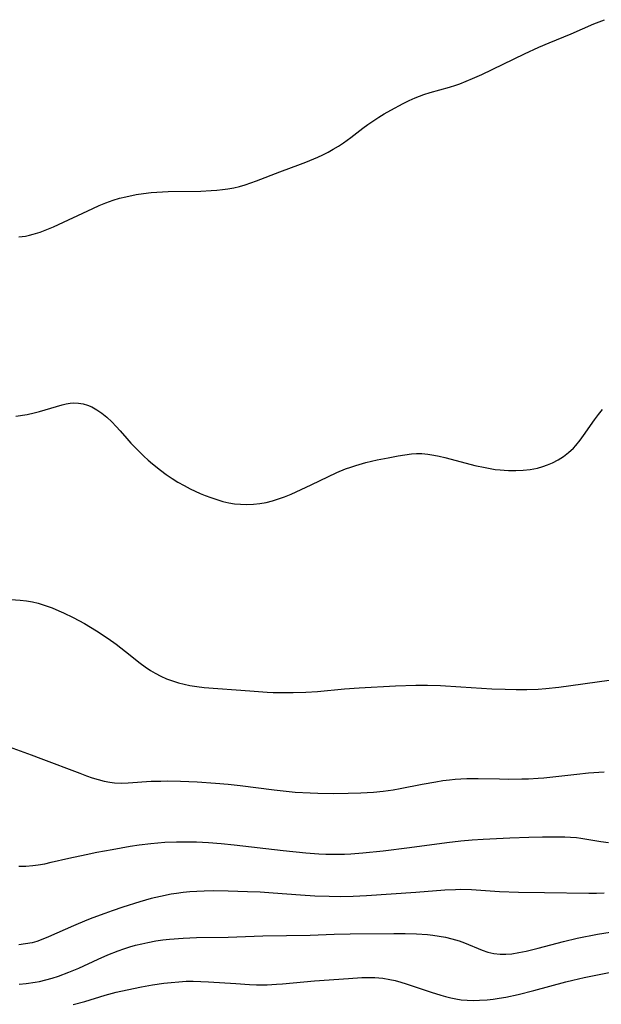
# Model space of a CAD drawing. Header units: metres. Extents: x 1073367 to 1082519, y 1569854 to 1574957.
# Tile 958 of 1056: x 1079225 to 1079375, y 1573628 to 1573882. Entities that reach past the tile are written whole.
import ezdxf

# ---------------------------------------------------------------- set-up
doc = ezdxf.new("R2010")
doc.units = ezdxf.units.M
doc.layers.add('CGG_CurvaNivelLidar_v1', color=253, linetype='Continuous', lineweight=30)

msp = doc.modelspace()

# ---------------------------------------------------------------- linework, layer by layer
at = {"layer": 'CGG_CurvaNivelLidar_v1'}
for p, q in [((1079372.8953, 1573881.1343, 78.5), (1079374.2564, 1573881.701, 78.5)), ((1079374.2564, 1573881.701, 78.5), (1079375.6278, 1573882.2229, 78.5)), ((1079367.0285, 1573878.5632, 78.5), (1079372.8953, 1573881.1343, 78.5)), ((1079361.2963, 1573876.2458, 78.5), (1079367.0285, 1573878.5632, 78.5)), ((1079355.0023, 1573873.4452, 78.5), (1079358.6385, 1573875.123, 78.5)), ((1079358.6385, 1573875.123, 78.5), (1079361.2963, 1573876.2458, 78.5)), ((1079343.9695, 1573868.1089, 78.5), (1079355.0023, 1573873.4452, 78.5)), ((1079338.246, 1573865.6762, 78.5), (1079339.9166, 1573866.3152, 78.5)), ((1079339.9166, 1573866.3152, 78.5), (1079341.5693, 1573867.014, 78.5)), ((1079341.5693, 1573867.014, 78.5), (1079343.9695, 1573868.1089, 78.5)), ((1079330.6283, 1573863.4581, 78.5), (1079335.5881, 1573864.8283, 78.5)), ((1079335.5881, 1573864.8283, 78.5), (1079337.2315, 1573865.3289, 78.5)), ((1079337.2315, 1573865.3289, 78.5), (1079338.246, 1573865.6762, 78.5)), ((1079323.6648, 1573860.6134, 78.5), (1079325.1972, 1573861.363, 78.5)), ((1079325.1972, 1573861.363, 78.5), (1079326.7489, 1573862.063, 78.5)), ((1079326.7489, 1573862.063, 78.5), (1079328.999, 1573862.9377, 78.5)), ((1079328.999, 1573862.9377, 78.5), (1079330.6283, 1573863.4581, 78.5)), ((1079318.7556, 1573857.9305, 78.5), (1079320.4373, 1573858.9021, 78.5)), ((1079320.4373, 1573858.9021, 78.5), (1079323.6648, 1573860.6134, 78.5)), ((1079314.5532, 1573855.1558, 78.5), (1079317.3253, 1573857.0387, 78.5)), ((1079317.3253, 1573857.0387, 78.5), (1079318.7556, 1573857.9305, 78.5)), ((1079310.1462, 1573851.7761, 78.5), (1079313.2137, 1573854.177, 78.5)), ((1079313.2137, 1573854.177, 78.5), (1079314.5532, 1573855.1558, 78.5)), ((1079308.198, 1573850.3857, 78.5), (1079310.1462, 1573851.7761, 78.5)), ((1079304.2516, 1573848.0067, 78.5), (1079305.6028, 1573848.7518, 78.5)), ((1079305.6028, 1573848.7518, 78.5), (1079306.9171, 1573849.549, 78.5)), ((1079306.9171, 1573849.549, 78.5), (1079308.198, 1573850.3857, 78.5)), ((1079298.4763, 1573845.4443, 78.5), (1079301.5989, 1573846.7499, 78.5)), ((1079301.5989, 1573846.7499, 78.5), (1079302.9388, 1573847.3582, 78.5)), ((1079302.9388, 1573847.3582, 78.5), (1079304.2516, 1573848.0067, 78.5)), ((1079291.7937, 1573842.9568, 78.5), (1079297.1488, 1573844.9266, 78.5)), ((1079297.1488, 1573844.9266, 78.5), (1079298.4763, 1573845.4443, 78.5)), ((1079285.7647, 1573840.6344, 78.5), (1079291.7937, 1573842.9568, 78.5)), ((1079274.0937, 1573838.0984, 78.5), (1079275.532, 1573838.2082, 78.5)), ((1079275.532, 1573838.2082, 78.5), (1079276.9623, 1573838.3584, 78.5)), ((1079276.9623, 1573838.3584, 78.5), (1079278.3823, 1573838.5596, 78.5)), ((1079278.3823, 1573838.5596, 78.5), (1079279.8764, 1573838.8402, 78.5)), ((1079279.8764, 1573838.8402, 78.5), (1079281.3547, 1573839.1887, 78.5)), ((1079281.3547, 1573839.1887, 78.5), (1079282.8149, 1573839.6041, 78.5)), ((1079282.8149, 1573839.6041, 78.5), (1079284.2957, 1573840.0968, 78.5)), ((1079284.2957, 1573840.0968, 78.5), (1079285.7647, 1573840.6344, 78.5)), ((1079248.7315, 1573835.6004, 78.5), (1079250.3645, 1573836.1009, 78.5)), ((1079250.3645, 1573836.1009, 78.5), (1079252.02, 1573836.5263, 78.5)), ((1079252.02, 1573836.5263, 78.5), (1079254.693, 1573837.0713, 78.5)), ((1079254.693, 1573837.0713, 78.5), (1079256.6125, 1573837.3695, 78.5)), ((1079256.6125, 1573837.3695, 78.5), (1079258.5451, 1573837.5912, 78.5)), ((1079258.5451, 1573837.5912, 78.5), (1079260.0205, 1573837.7055, 78.5)), ((1079260.0205, 1573837.7055, 78.5), (1079262.9852, 1573837.831, 78.5)), ((1079262.9852, 1573837.831, 78.5), (1079271.3977, 1573837.972, 78.5)), ((1079271.3977, 1573837.972, 78.5), (1079274.0937, 1573838.0984, 78.5)), ((1079233.3446, 1573828.7624, 78.5), (1079243.5156, 1573833.4865, 78.5)), ((1079243.5156, 1573833.4865, 78.5), (1079245.1672, 1573834.2152, 78.5)), ((1079245.1672, 1573834.2152, 78.5), (1079246.8306, 1573834.9035, 78.5)), ((1079246.8306, 1573834.9035, 78.5), (1079248.7315, 1573835.6004, 78.5)), ((1079229.8931, 1573827.353, 78.5), (1079231.6251, 1573828.0208, 78.5)), ((1079231.6251, 1573828.0208, 78.5), (1079233.3446, 1573828.7624, 78.5)), ((1079224.3763, 1573826.1272, 78.5), (1079226.0898, 1573826.3723, 78.5)), ((1079226.0898, 1573826.3723, 78.5), (1079227.1176, 1573826.5664, 78.5)), ((1079227.1176, 1573826.5664, 78.5), (1079228.133, 1573826.8059, 78.5)), ((1079228.133, 1573826.8059, 78.5), (1079229.8931, 1573827.353, 78.5)), ((1079231.175, 1573781.4526, 78), (1079234.1251, 1573782.3888, 78)), ((1079234.1251, 1573782.3888, 78), (1079235.574, 1573782.7984, 78)), ((1079235.574, 1573782.7984, 78), (1079236.608, 1573783.0279, 78)), ((1079236.608, 1573783.0279, 78), (1079237.638, 1573783.1862, 78)), ((1079237.638, 1573783.1862, 78), (1079238.6259, 1573783.2555, 78)), ((1079238.6259, 1573783.2555, 78), (1079239.8202, 1573783.2068, 78)), ((1079239.8202, 1573783.2068, 78), (1079240.9759, 1573783.0173, 78)), ((1079240.9759, 1573783.0173, 78), (1079242.1078, 1573782.6973, 78)), ((1079242.1078, 1573782.6973, 78), (1079243.208, 1573782.2541, 78)), ((1079243.208, 1573782.2541, 78), (1079244.5344, 1573781.5336, 78)), ((1079223.5887, 1573779.8607, 78), (1079226.5249, 1573780.328, 78)), ((1079226.5249, 1573780.328, 78), (1079228.333, 1573780.6962, 78)), ((1079228.333, 1573780.6962, 78), (1079229.7674, 1573781.0509, 78)), ((1079229.7674, 1573781.0509, 78), (1079231.175, 1573781.4526, 78)), ((1079244.5344, 1573781.5336, 78), (1079245.7995, 1573780.6598, 78)), ((1079245.7995, 1573780.6598, 78), (1079247.114, 1573779.5681, 78)), ((1079373.0571, 1573778.9355, 78), (1079374.0423, 1573780.292, 78)), ((1079374.0423, 1573780.292, 78), (1079375.0675, 1573781.613, 78)), ((1079247.114, 1573779.5681, 78), (1079248.3786, 1573778.3772, 78)), ((1079248.3786, 1573778.3772, 78), (1079249.5117, 1573777.2249, 78)), ((1079249.5117, 1573777.2249, 78), (1079250.6071, 1573776.0273, 78)), ((1079370.2199, 1573774.8368, 78), (1079373.0571, 1573778.9355, 78)), ((1079250.6071, 1573776.0273, 78), (1079252.2879, 1573774.0696, 78)), ((1079369.3716, 1573773.6895, 78), (1079370.2199, 1573774.8368, 78)), ((1079252.2879, 1573774.0696, 78), (1079253.3589, 1573772.89, 78)), ((1079253.3589, 1573772.89, 78), (1079254.4734, 1573771.7305, 78)), ((1079367.5881, 1573771.5907, 78), (1079368.2371, 1573772.2959, 78)), ((1079368.2371, 1573772.2959, 78), (1079369.3716, 1573773.6895, 78)), ((1079254.4734, 1573771.7305, 78), (1079256.6799, 1573769.552, 78)), ((1079256.6799, 1573769.552, 78), (1079257.7639, 1573768.5373, 78)), ((1079319.736, 1573769.137, 78), (1079322.3264, 1573769.6348, 78)), ((1079322.3264, 1573769.6348, 78), (1079324.0407, 1573769.9141, 78)), ((1079324.0407, 1573769.9141, 78), (1079325.7506, 1573770.1185, 78)), ((1079325.7506, 1573770.1185, 78), (1079327.104, 1573770.2031, 78)), ((1079327.104, 1573770.2031, 78), (1079328.4551, 1573770.1976, 78)), ((1079328.4551, 1573770.1976, 78), (1079329.9925, 1573770.0646, 78)), ((1079329.9925, 1573770.0646, 78), (1079331.5283, 1573769.8201, 78)), ((1079331.5283, 1573769.8201, 78), (1079332.963, 1573769.5179, 78)), ((1079365.0541, 1573769.4396, 78), (1079366.3701, 1573770.4538, 78)), ((1079366.3701, 1573770.4538, 78), (1079367.5881, 1573771.5907, 78)), ((1079257.7639, 1573768.5373, 78), (1079258.8783, 1573767.553, 78)), ((1079258.8783, 1573767.553, 78), (1079260.9382, 1573765.9048, 78)), ((1079310.0858, 1573766.7188, 78), (1079311.3957, 1573767.1409, 78)), ((1079311.3957, 1573767.1409, 78), (1079313.9638, 1573767.8632, 78)), ((1079313.9638, 1573767.8632, 78), (1079316.9426, 1573768.5554, 78)), ((1079316.9426, 1573768.5554, 78), (1079319.736, 1573769.137, 78)), ((1079332.963, 1573769.5179, 78), (1079334.4, 1573769.1674, 78)), ((1079334.4, 1573769.1674, 78), (1079338.6267, 1573768.0356, 78)), ((1079338.6267, 1573768.0356, 78), (1079342.1842, 1573767.1387, 78)), ((1079342.1842, 1573767.1387, 78), (1079344.7944, 1573766.564, 78)), ((1079359.6634, 1573766.8367, 78), (1079360.9334, 1573767.2816, 78)), ((1079360.9334, 1573767.2816, 78), (1079362.1695, 1573767.8008, 78)), ((1079362.1695, 1573767.8008, 78), (1079363.6502, 1573768.5531, 78)), ((1079363.6502, 1573768.5531, 78), (1079365.0541, 1573769.4396, 78)), ((1079260.9382, 1573765.9048, 78), (1079262.4299, 1573764.8138, 78)), ((1079262.4299, 1573764.8138, 78), (1079263.9627, 1573763.7807, 78)), ((1079299.8745, 1573762.1247, 78), (1079306.4939, 1573765.2812, 78)), ((1079306.4939, 1573765.2812, 78), (1079308.7915, 1573766.251, 78)), ((1079308.7915, 1573766.251, 78), (1079310.0858, 1573766.7188, 78)), ((1079344.7944, 1573766.564, 78), (1079347.3743, 1573766.1207, 78)), ((1079347.3743, 1573766.1207, 78), (1079348.6469, 1573765.9679, 78)), ((1079348.6469, 1573765.9679, 78), (1079349.7329, 1573765.8791, 78)), ((1079349.7329, 1573765.8791, 78), (1079350.8188, 1573765.8248, 78)), ((1079350.8188, 1573765.8248, 78), (1079352.7078, 1573765.804, 78)), ((1079352.7078, 1573765.804, 78), (1079354.584, 1573765.8853, 78)), ((1079354.584, 1573765.8853, 78), (1079356.4372, 1573766.09, 78)), ((1079356.4372, 1573766.09, 78), (1079357.4064, 1573766.2583, 78)), ((1079357.4064, 1573766.2583, 78), (1079358.3637, 1573766.4706, 78)), ((1079358.3637, 1573766.4706, 78), (1079359.6634, 1573766.8367, 78)), ((1079263.9627, 1573763.7807, 78), (1079265.4975, 1573762.84, 78)), ((1079265.4975, 1573762.84, 78), (1079267.0642, 1573761.9539, 78)), ((1079267.0642, 1573761.9539, 78), (1079268.6447, 1573761.1221, 78)), ((1079294.69, 1573759.7539, 78), (1079299.8745, 1573762.1247, 78)), ((1079268.6447, 1573761.1221, 78), (1079269.9297, 1573760.5027, 78)), ((1079269.9297, 1573760.5027, 78), (1079271.2318, 1573759.924, 78)), ((1079271.2318, 1573759.924, 78), (1079272.5473, 1573759.3839, 78)), ((1079272.5473, 1573759.3839, 78), (1079273.9728, 1573758.8451, 78)), ((1079293.0064, 1573759.0548, 78), (1079294.69, 1573759.7539, 78)), ((1079273.9728, 1573758.8451, 78), (1079275.5214, 1573758.3115, 78)), ((1079275.5214, 1573758.3115, 78), (1079277.0812, 1573757.8461, 78)), ((1079277.0812, 1573757.8461, 78), (1079278.6564, 1573757.4764, 78)), ((1079278.6564, 1573757.4764, 78), (1079280.128, 1573757.2421, 78)), ((1079280.128, 1573757.2421, 78), (1079281.6113, 1573757.1091, 78)), ((1079281.6113, 1573757.1091, 78), (1079283.3021, 1573757.0727, 78)), ((1079283.3021, 1573757.0727, 78), (1079284.9936, 1573757.1442, 78)), ((1079284.9936, 1573757.1442, 78), (1079286.6361, 1573757.3111, 78)), ((1079286.6361, 1573757.3111, 78), (1079288.2654, 1573757.5867, 78)), ((1079288.2654, 1573757.5867, 78), (1079289.8635, 1573757.9809, 78)), ((1079289.8635, 1573757.9809, 78), (1079291.4433, 1573758.4773, 78)), ((1079291.4433, 1573758.4773, 78), (1079293.0064, 1573759.0548, 78)), ((1079219.9963, 1573732.655, 77.5), (1079224.7765, 1573732.3078, 77.5)), ((1079224.7765, 1573732.3078, 77.5), (1079226.3498, 1573732.1438, 77.5)), ((1079226.3498, 1573732.1438, 77.5), (1079227.9054, 1573731.8987, 77.5)), ((1079227.9054, 1573731.8987, 77.5), (1079229.3837, 1573731.5575, 77.5)), ((1079229.3837, 1573731.5575, 77.5), (1079231.1852, 1573731.0081, 77.5)), ((1079231.1852, 1573731.0081, 77.5), (1079232.9643, 1573730.3517, 77.5)), ((1079232.9643, 1573730.3517, 77.5), (1079234.727, 1573729.6171, 77.5)), ((1079234.727, 1573729.6171, 77.5), (1079235.965, 1573729.0621, 77.5)), ((1079235.965, 1573729.0621, 77.5), (1079238.4167, 1573727.8703, 77.5)), ((1079238.4167, 1573727.8703, 77.5), (1079241.3244, 1573726.2849, 77.5)), ((1079241.3244, 1573726.2849, 77.5), (1079244.4582, 1573724.3933, 77.5)), ((1079244.4582, 1573724.3933, 77.5), (1079247.4727, 1573722.4208, 77.5)), ((1079247.4727, 1573722.4208, 77.5), (1079249.5124, 1573720.9775, 77.5)), ((1079249.5124, 1573720.9775, 77.5), (1079251.9773, 1573719.1037, 77.5)), ((1079251.9773, 1573719.1037, 77.5), (1079255.7542, 1573716.1015, 77.5)), ((1079255.7542, 1573716.1015, 77.5), (1079257.0554, 1573715.1245, 77.5)), ((1079257.0554, 1573715.1245, 77.5), (1079258.3909, 1573714.2118, 77.5)), ((1079258.3909, 1573714.2118, 77.5), (1079259.6014, 1573713.4876, 77.5)), ((1079259.6014, 1573713.4876, 77.5), (1079261.0495, 1573712.7401, 77.5)), ((1079261.0495, 1573712.7401, 77.5), (1079262.5415, 1573712.0791, 77.5)), ((1079262.5415, 1573712.0791, 77.5), (1079264.0708, 1573711.5008, 77.5)), ((1079264.0708, 1573711.5008, 77.5), (1079265.6331, 1573711.0069, 77.5)), ((1079363.8361, 1573709.9106, 77.5), (1079376.8325, 1573711.7299, 77.5)), ((1079265.6331, 1573711.0069, 77.5), (1079267.0902, 1573710.6318, 77.5)), ((1079267.0902, 1573710.6318, 77.5), (1079268.5685, 1573710.3266, 77.5)), ((1079268.5685, 1573710.3266, 77.5), (1079270.3908, 1573710.041, 77.5)), ((1079270.3908, 1573710.041, 77.5), (1079272.2317, 1573709.8284, 77.5)), ((1079272.2317, 1573709.8284, 77.5), (1079284.0173, 1573708.9045, 77.5)), ((1079284.0173, 1573708.9045, 77.5), (1079288.4818, 1573708.607, 77.5)), ((1079288.4818, 1573708.607, 77.5), (1079290.112, 1573708.5368, 77.5)), ((1079290.112, 1573708.5368, 77.5), (1079293.3729, 1573708.4669, 77.5)), ((1079295.2325, 1573708.4699, 77.5), (1079298.4657, 1573708.568, 77.5)), ((1079298.4657, 1573708.568, 77.5), (1079301.544, 1573708.7848, 77.5)), ((1079301.544, 1573708.7848, 77.5), (1079308.5172, 1573709.4247, 77.5)), ((1079308.5172, 1573709.4247, 77.5), (1079312.2508, 1573709.6862, 77.5)), ((1079312.2508, 1573709.6862, 77.5), (1079321.6746, 1573710.2114, 77.5)), ((1079321.6746, 1573710.2114, 77.5), (1079326.95, 1573710.3956, 77.5)), ((1079326.95, 1573710.3956, 77.5), (1079329.9318, 1573710.4054, 77.5)), ((1079329.9318, 1573710.4054, 77.5), (1079333.2863, 1573710.2986, 77.5)), ((1079333.2863, 1573710.2986, 77.5), (1079338.5012, 1573710.01, 77.5)), ((1079338.5012, 1573710.01, 77.5), (1079346.5758, 1573709.4915, 77.5)), ((1079346.5758, 1573709.4915, 77.5), (1079349.9442, 1573709.335, 77.5)), ((1079349.9442, 1573709.335, 77.5), (1079352.8077, 1573709.269, 77.5)), ((1079352.8077, 1573709.269, 77.5), (1079355.5748, 1573709.2749, 77.5)), ((1079355.5748, 1573709.2749, 77.5), (1079358.4852, 1573709.3845, 77.5)), ((1079358.4852, 1573709.3845, 77.5), (1079360.457, 1573709.5337, 77.5)), ((1079360.457, 1573709.5337, 77.5), (1079363.8361, 1573709.9106, 77.5)), ((1079293.3729, 1573708.4669, 77.5), (1079295.2325, 1573708.4699, 77.5)), ((1079221.8792, 1573694.4362, 77), (1079227.5949, 1573692.4324, 77)), ((1079227.5949, 1573692.4324, 77), (1079230.0977, 1573691.503, 77)), ((1079230.0977, 1573691.503, 77), (1079240.1223, 1573687.6435, 77)), ((1079240.1223, 1573687.6435, 77), (1079241.8764, 1573686.9932, 77)), ((1079241.8764, 1573686.9932, 77), (1079243.3761, 1573686.4781, 77)), ((1079243.3761, 1573686.4781, 77), (1079244.8804, 1573686.0178, 77)), ((1079244.8804, 1573686.0178, 77), (1079246.3917, 1573685.6318, 77)), ((1079258.5385, 1573685.5807, 77), (1079261.0326, 1573685.6547, 77)), ((1079261.0326, 1573685.6547, 77), (1079262.7385, 1573685.6644, 77)), ((1079262.7385, 1573685.6644, 77), (1079266.1622, 1573685.6058, 77)), ((1079332.0876, 1573685.4735, 77), (1079333.8547, 1573685.7526, 77)), ((1079333.8547, 1573685.7526, 77), (1079335.6248, 1573685.9894, 77)), ((1079335.6248, 1573685.9894, 77), (1079337.0775, 1573686.1424, 77)), ((1079337.0775, 1573686.1424, 77), (1079338.533, 1573686.2503, 77)), ((1079338.533, 1573686.2503, 77), (1079340.0659, 1573686.3099, 77)), ((1079340.0659, 1573686.3099, 77), (1079342.9867, 1573686.3153, 77)), ((1079342.9867, 1573686.3153, 77), (1079348.5076, 1573686.1811, 77)), ((1079348.5076, 1573686.1811, 77), (1079350.9325, 1573686.1512, 77)), ((1079350.9325, 1573686.1512, 77), (1079354.3156, 1573686.1855, 77)), ((1079354.3156, 1573686.1855, 77), (1079356.0059, 1573686.2409, 77)), ((1079356.0059, 1573686.2409, 77), (1079358.4651, 1573686.3789, 77)), ((1079358.4651, 1573686.3789, 77), (1079359.9311, 1573686.5003, 77)), ((1079359.9311, 1573686.5003, 77), (1079368.5238, 1573687.4577, 77)), ((1079368.5238, 1573687.4577, 77), (1079371.5108, 1573687.7354, 77)), ((1079371.5108, 1573687.7354, 77), (1079375.5162, 1573688.0219, 77)), ((1079246.3917, 1573685.6318, 77), (1079247.9129, 1573685.3437, 77)), ((1079247.9129, 1573685.3437, 77), (1079249.0597, 1573685.2091, 77)), ((1079249.0597, 1573685.2091, 77), (1079250.8317, 1573685.1385, 77)), ((1079250.8317, 1573685.1385, 77), (1079252.6195, 1573685.1849, 77)), ((1079252.6195, 1573685.1849, 77), (1079258.5385, 1573685.5807, 77)), ((1079266.1622, 1573685.6058, 77), (1079270.4359, 1573685.4133, 77)), ((1079270.4359, 1573685.4133, 77), (1079275.2213, 1573685.0975, 77)), ((1079275.2213, 1573685.0975, 77), (1079278.4684, 1573684.8064, 77)), ((1079278.4684, 1573684.8064, 77), (1079281.5495, 1573684.458, 77)), ((1079281.5495, 1573684.458, 77), (1079290.3239, 1573683.3536, 77)), ((1079290.3239, 1573683.3536, 77), (1079295.7355, 1573682.8143, 77)), ((1079318.4497, 1573683.0577, 77), (1079321.0236, 1573683.4139, 77)), ((1079321.0236, 1573683.4139, 77), (1079322.8586, 1573683.7242, 77)), ((1079322.8586, 1573683.7242, 77), (1079328.5235, 1573684.824, 77)), ((1079328.5235, 1573684.824, 77), (1079332.0876, 1573685.4735, 77)), ((1079295.7355, 1573682.8143, 77), (1079299.6349, 1573682.5636, 77)), ((1079299.6349, 1573682.5636, 77), (1079301.6033, 1573682.4983, 77)), ((1079301.6033, 1573682.4983, 77), (1079305.543, 1573682.4598, 77)), ((1079305.543, 1573682.4598, 77), (1079309.4563, 1573682.5113, 77)), ((1079309.4563, 1573682.5113, 77), (1079312.7086, 1573682.6212, 77)), ((1079312.7086, 1573682.6212, 77), (1079315.9528, 1573682.8168, 77)), ((1079315.9528, 1573682.8168, 77), (1079318.4497, 1573683.0577, 77)), ((1079338.5337, 1573670.227, 76.5), (1079341.4415, 1573670.4716, 76.5)), ((1079341.4415, 1573670.4716, 76.5), (1079344.3207, 1573670.6538, 76.5)), ((1079344.3207, 1573670.6538, 76.5), (1079351.1547, 1573670.9574, 76.5)), ((1079351.1547, 1573670.9574, 76.5), (1079356.1262, 1573671.1381, 76.5)), ((1079356.1262, 1573671.1381, 76.5), (1079359.6394, 1573671.2297, 76.5)), ((1079359.6394, 1573671.2297, 76.5), (1079362.3117, 1573671.2744, 76.5)), ((1079362.3117, 1573671.2744, 76.5), (1079365.3462, 1573671.2541, 76.5)), ((1079365.3462, 1573671.2541, 76.5), (1079366.8553, 1573671.1851, 76.5)), ((1079366.8553, 1573671.1851, 76.5), (1079368.3924, 1573671.0546, 76.5)), ((1079368.3924, 1573671.0546, 76.5), (1079369.5196, 1573670.9162, 76.5)), ((1079369.5196, 1573670.9162, 76.5), (1079374.7166, 1573670.0504, 76.5)), ((1079244.5216, 1573667.2696, 76.5), (1079248.4746, 1573667.9986, 76.5)), ((1079248.4746, 1573667.9986, 76.5), (1079253.1209, 1573668.7981, 76.5)), ((1079253.1209, 1573668.7981, 76.5), (1079255.4995, 1573669.1577, 76.5)), ((1079255.4995, 1573669.1577, 76.5), (1079258.5243, 1573669.5357, 76.5)), ((1079258.5243, 1573669.5357, 76.5), (1079262.0604, 1573669.8266, 76.5)), ((1079262.0604, 1573669.8266, 76.5), (1079265.0746, 1573669.9608, 76.5)), ((1079265.0746, 1573669.9608, 76.5), (1079268.4907, 1573669.9877, 76.5)), ((1079268.4907, 1573669.9877, 76.5), (1079270.2657, 1573669.9428, 76.5)), ((1079270.2657, 1573669.9428, 76.5), (1079273.3796, 1573669.7835, 76.5)), ((1079273.3796, 1573669.7835, 76.5), (1079276.6022, 1573669.538, 76.5)), ((1079276.6022, 1573669.538, 76.5), (1079280.0358, 1573669.2022, 76.5)), ((1079280.0358, 1573669.2022, 76.5), (1079292.6633, 1573667.7013, 76.5)), ((1079318.5042, 1573667.647, 76.5), (1079325.2939, 1573668.4909, 76.5)), ((1079325.2939, 1573668.4909, 76.5), (1079334.9335, 1573669.8082, 76.5)), ((1079334.9335, 1573669.8082, 76.5), (1079338.5337, 1573670.227, 76.5)), ((1079374.7166, 1573670.0504, 76.5), (1079376.6417, 1573669.7846, 76.5)), ((1079232.7855, 1573664.6771, 76.5), (1079237.3444, 1573665.7556, 76.5)), ((1079237.3444, 1573665.7556, 76.5), (1079241.8133, 1573666.7224, 76.5)), ((1079241.8133, 1573666.7224, 76.5), (1079244.5216, 1573667.2696, 76.5)), ((1079292.6633, 1573667.7013, 76.5), (1079298.5076, 1573667.1266, 76.5)), ((1079298.5076, 1573667.1266, 76.5), (1079301.8475, 1573666.89, 76.5)), ((1079301.8475, 1573666.89, 76.5), (1079303.6705, 1573666.7968, 76.5)), ((1079303.6705, 1573666.7968, 76.5), (1079305.493, 1573666.7382, 76.5)), ((1079305.493, 1573666.7382, 76.5), (1079308.4846, 1573666.7472, 76.5)), ((1079308.4846, 1573666.7472, 76.5), (1079310.098, 1573666.8188, 76.5)), ((1079310.098, 1573666.8188, 76.5), (1079313.2246, 1573667.068, 76.5)), ((1079313.2246, 1573667.068, 76.5), (1079318.5042, 1573667.647, 76.5)), ((1079224.3732, 1573663.6572, 76.5), (1079226.1787, 1573663.6831, 76.5)), ((1079226.1787, 1573663.6831, 76.5), (1079227.9783, 1573663.8138, 76.5)), ((1079227.9783, 1573663.8138, 76.5), (1079229.4124, 1573664.0038, 76.5)), ((1079229.4124, 1573664.0038, 76.5), (1079231.1006, 1573664.3108, 76.5)), ((1079231.1006, 1573664.3108, 76.5), (1079232.7855, 1573664.6771, 76.5)), ((1079258.5732, 1573655.3028, 76), (1079255.6652, 1573654.4816, 76)), ((1079260.9903, 1573655.8739, 76), (1079258.5732, 1573655.3028, 76)), ((1079263.7312, 1573656.4142, 76), (1079260.9903, 1573655.8739, 76)), ((1079265.1091, 1573656.6387, 76), (1079263.7312, 1573656.4142, 76)), ((1079266.8101, 1573656.8655, 76), (1079265.1091, 1573656.6387, 76)), ((1079268.5179, 1573657.0373, 76), (1079266.8101, 1573656.8655, 76)), ((1079270.3909, 1573657.1635, 76), (1079268.5179, 1573657.0373, 76)), ((1079272.269, 1573657.2392, 76), (1079270.3909, 1573657.1635, 76)), ((1079274.6597, 1573657.2818, 76), (1079272.269, 1573657.2392, 76)), ((1079278.4826, 1573657.2463, 76), (1079274.6597, 1573657.2818, 76)), ((1079283.4543, 1573657.078, 76), (1079278.4826, 1573657.2463, 76)), ((1079286.6935, 1573656.9183, 76), (1079283.4543, 1573657.078, 76)), ((1079290.05, 1573656.6975, 76), (1079286.6935, 1573656.9183, 76)), ((1079297.1659, 1573656.153, 76), (1079290.05, 1573656.6975, 76)), ((1079300.812, 1573655.9321, 76), (1079297.1659, 1573656.153, 76)), ((1079304.5543, 1573655.794, 76), (1079300.812, 1573655.9321, 76)), ((1079307.4594, 1573655.7645, 76), (1079304.5543, 1573655.794, 76)), ((1079310.6921, 1573655.8401, 76), (1079307.4594, 1573655.7645, 76)), ((1079314.1498, 1573656.018, 76), (1079310.6921, 1573655.8401, 76)), ((1079326.9454, 1573656.8452, 76), (1079314.1498, 1573656.018, 76)), ((1079334.3859, 1573657.4353, 76), (1079326.9454, 1573656.8452, 76)), ((1079337.1295, 1573657.5777, 76), (1079334.3859, 1573657.4353, 76)), ((1079338.501, 1573657.6049, 76), (1079337.1295, 1573657.5777, 76)), ((1079341.3217, 1573657.5456, 76), (1079338.501, 1573657.6049, 76)), ((1079348.5296, 1573657.0723, 76), (1079341.3217, 1573657.5456, 76)), ((1079353.4613, 1573656.8881, 76), (1079348.5296, 1573657.0723, 76)), ((1079360.1389, 1573656.7734, 76), (1079353.4613, 1573656.8881, 76)), ((1079371.6245, 1573656.6343, 76), (1079360.1389, 1573656.7734, 76)), ((1079373.5867, 1573656.6409, 76), (1079371.6245, 1573656.6343, 76)), ((1079375.5445, 1573656.6865, 76), (1079373.5867, 1573656.6409, 76)), ((1079251.2419, 1573653.079, 76), (1079248.5142, 1573652.1705, 76)), ((1079255.6652, 1573654.4816, 76), (1079251.2419, 1573653.079, 76)), ((1079243.4821, 1573650.3471, 76), (1079241.9521, 1573649.7436, 76)), ((1079246.5682, 1573651.4885, 76), (1079243.4821, 1573650.3471, 76)), ((1079248.5142, 1573652.1705, 76), (1079246.5682, 1573651.4885, 76)), ((1079238.5561, 1573648.2978, 76), (1079232.0657, 1573645.3803, 76)), ((1079241.9521, 1573649.7436, 76), (1079238.5561, 1573648.2978, 76)), ((1079232.0657, 1573645.3803, 76), (1079230.5762, 1573644.7783, 76)), ((1079263.312, 1573644.8154, 75.5), (1079266.8574, 1573645.0835, 75.5)), ((1079266.8574, 1573645.0835, 75.5), (1079270.2976, 1573645.2192, 75.5)), ((1079270.2976, 1573645.2192, 75.5), (1079278.4793, 1573645.3096, 75.5)), ((1079278.4793, 1573645.3096, 75.5), (1079287.3978, 1573645.6378, 75.5)), ((1079287.3978, 1573645.6378, 75.5), (1079299.6006, 1573645.8694, 75.5)), ((1079299.6006, 1573645.8694, 75.5), (1079305.8412, 1573646.1015, 75.5)), ((1079305.8412, 1573646.1015, 75.5), (1079309.9202, 1573646.2154, 75.5)), ((1079309.9202, 1573646.2154, 75.5), (1079321.2549, 1573646.2988, 75.5)), ((1079321.2549, 1573646.2988, 75.5), (1079324.1809, 1573646.2799, 75.5)), ((1079324.1809, 1573646.2799, 75.5), (1079327.0646, 1573646.1958, 75.5)), ((1079327.0646, 1573646.1958, 75.5), (1079329.8977, 1573646.0021, 75.5)), ((1079329.8977, 1573646.0021, 75.5), (1079331.3017, 1573645.8483, 75.5)), ((1079331.3017, 1573645.8483, 75.5), (1079332.9523, 1573645.6066, 75.5)), ((1079332.9523, 1573645.6066, 75.5), (1079334.5821, 1573645.3011, 75.5)), ((1079334.5821, 1573645.3011, 75.5), (1079336.1861, 1573644.9318, 75.5)), ((1079365.0658, 1573644.2543, 75.5), (1079368.5376, 1573645.0604, 75.5)), ((1079368.5376, 1573645.0604, 75.5), (1079373.8464, 1573646.0772, 75.5)), ((1079373.8464, 1573646.0772, 75.5), (1079379.8341, 1573647.0977, 75.5)), ((1079226.1332, 1573643.5778, 76), (1079224.4372, 1573643.3719, 76)), ((1079227.8107, 1573643.9096, 76), (1079226.1332, 1573643.5778, 76)), ((1079229.0701, 1573644.2565, 76), (1079227.8107, 1573643.9096, 76)), ((1079230.5762, 1573644.7783, 76), (1079229.0701, 1573644.2565, 76)), ((1079251.5157, 1573642.3239, 75.5), (1079253.035, 1573642.8058, 75.5)), ((1079253.035, 1573642.8058, 75.5), (1079254.5659, 1573643.2465, 75.5)), ((1079254.5659, 1573643.2465, 75.5), (1079256.1262, 1573643.6476, 75.5)), ((1079256.1262, 1573643.6476, 75.5), (1079257.6975, 1573643.9994, 75.5)), ((1079257.6975, 1573643.9994, 75.5), (1079259.7925, 1573644.3793, 75.5)), ((1079259.7925, 1573644.3793, 75.5), (1079261.5479, 1573644.6233, 75.5)), ((1079261.5479, 1573644.6233, 75.5), (1079263.312, 1573644.8154, 75.5)), ((1079336.1861, 1573644.9318, 75.5), (1079338.0795, 1573644.3894, 75.5)), ((1079338.0795, 1573644.3894, 75.5), (1079339.4374, 1573643.9047, 75.5)), ((1079339.4374, 1573643.9047, 75.5), (1079344.0775, 1573641.9583, 75.5)), ((1079355.3777, 1573641.7385, 75.5), (1079358.5067, 1573642.512, 75.5)), ((1079358.5067, 1573642.512, 75.5), (1079365.0658, 1573644.2543, 75.5)), ((1079244.9014, 1573639.6791, 75.5), (1079247.4077, 1573640.784, 75.5)), ((1079247.4077, 1573640.784, 75.5), (1079250.0089, 1573641.8019, 75.5)), ((1079250.0089, 1573641.8019, 75.5), (1079251.5157, 1573642.3239, 75.5)), ((1079344.0775, 1573641.9583, 75.5), (1079345.523, 1573641.474, 75.5)), ((1079345.523, 1573641.474, 75.5), (1079347.0806, 1573641.1231, 75.5)), ((1079347.0806, 1573641.1231, 75.5), (1079348.6711, 1573640.9491, 75.5)), ((1079348.6711, 1573640.9491, 75.5), (1079350.158, 1573640.9476, 75.5)), ((1079350.158, 1573640.9476, 75.5), (1079351.6595, 1573641.0722, 75.5)), ((1079351.6595, 1573641.0722, 75.5), (1079353.512, 1573641.3544, 75.5)), ((1079353.512, 1573641.3544, 75.5), (1079355.3777, 1573641.7385, 75.5)), ((1079237.3272, 1573636.2594, 75.5), (1079239.9315, 1573637.3748, 75.5)), ((1079239.9315, 1573637.3748, 75.5), (1079244.9014, 1573639.6791, 75.5)), ((1079233.0331, 1573634.7618, 75.5), (1079234.678, 1573635.2834, 75.5)), ((1079234.678, 1573635.2834, 75.5), (1079237.3272, 1573636.2594, 75.5)), ((1079309.5396, 1573634.7044, 75), (1079312.9556, 1573634.8918, 75)), ((1079312.9556, 1573634.8918, 75), (1079314.654, 1573634.9264, 75)), ((1079314.654, 1573634.9264, 75), (1079316.3443, 1573634.8926, 75)), ((1079316.3443, 1573634.8926, 75), (1079318.3822, 1573634.7243, 75)), ((1079367.4106, 1573634.2547, 75), (1079370.3381, 1573634.9207, 75)), ((1079370.3381, 1573634.9207, 75), (1079377.2584, 1573636.3094, 75)), ((1079224.466, 1573633.1841, 75.5), (1079226.281, 1573633.3593, 75.5)), ((1079226.281, 1573633.3593, 75.5), (1079228.6297, 1573633.7012, 75.5)), ((1079228.6297, 1573633.7012, 75.5), (1079229.6966, 1573633.9089, 75.5)), ((1079229.6966, 1573633.9089, 75.5), (1079231.3726, 1573634.3011, 75.5)), ((1079231.3726, 1573634.3011, 75.5), (1079233.0331, 1573634.7618, 75.5)), ((1079252.3892, 1573631.7639, 75), (1079256.0985, 1573632.5222, 75)), ((1079256.0985, 1573632.5222, 75), (1079258.9324, 1573633.012, 75)), ((1079258.9324, 1573633.012, 75), (1079261.8193, 1573633.4246, 75)), ((1079261.8193, 1573633.4246, 75), (1079263.7494, 1573633.6493, 75)), ((1079263.7494, 1573633.6493, 75), (1079265.6823, 1573633.8242, 75)), ((1079265.6823, 1573633.8242, 75), (1079267.6177, 1573633.9361, 75)), ((1079267.6177, 1573633.9361, 75), (1079269.407, 1573633.9693, 75)), ((1079269.407, 1573633.9693, 75), (1079271.3886, 1573633.9313, 75)), ((1079271.3886, 1573633.9313, 75), (1079273.3716, 1573633.8375, 75)), ((1079273.3716, 1573633.8375, 75), (1079280.4283, 1573633.3375, 75)), ((1079280.4283, 1573633.3375, 75), (1079283.9946, 1573633.1319, 75)), ((1079283.9946, 1573633.1319, 75), (1079285.7775, 1573633.0711, 75)), ((1079285.7775, 1573633.0711, 75), (1079288.49, 1573633.0643, 75)), ((1079288.49, 1573633.0643, 75), (1079290.936, 1573633.1697, 75)), ((1079290.936, 1573633.1697, 75), (1079292.488, 1573633.2798, 75)), ((1079292.488, 1573633.2798, 75), (1079300.7451, 1573634.0412, 75)), ((1079300.7451, 1573634.0412, 75), (1079309.5396, 1573634.7044, 75)), ((1079318.3822, 1573634.7243, 75), (1079320.2162, 1573634.4275, 75)), ((1079320.2162, 1573634.4275, 75), (1079321.6134, 1573634.1084, 75)), ((1079321.6134, 1573634.1084, 75), (1079323.001, 1573633.7288, 75)), ((1079323.001, 1573633.7288, 75), (1079324.3831, 1573633.3077, 75)), ((1079324.3831, 1573633.3077, 75), (1079330.8443, 1573631.1489, 75)), ((1079357.4044, 1573631.5736, 75), (1079365.6469, 1573633.8045, 75)), ((1079365.6469, 1573633.8045, 75), (1079367.4106, 1573634.2547, 75)), ((1079241.4258, 1573628.7528, 75), (1079246.7315, 1573630.327, 75)), ((1079246.7315, 1573630.327, 75), (1079249.5651, 1573631.0957, 75)), ((1079249.5651, 1573631.0957, 75), (1079252.3892, 1573631.7639, 75)), ((1079330.8443, 1573631.1489, 75), (1079333.3516, 1573630.345, 75)), ((1079333.3516, 1573630.345, 75), (1079334.6117, 1573629.9859, 75)), ((1079334.6117, 1573629.9859, 75), (1079335.9407, 1573629.6573, 75)), ((1079348.4437, 1573629.5852, 75), (1079350.1137, 1573629.8783, 75)), ((1079350.1137, 1573629.8783, 75), (1079353.3011, 1573630.5562, 75)), ((1079353.3011, 1573630.5562, 75), (1079357.4044, 1573631.5736, 75)), ((1079238.4531, 1573627.9189, 75), (1079241.4258, 1573628.7528, 75)), ((1079335.9407, 1573629.6573, 75), (1079337.278, 1573629.3877, 75)), ((1079337.278, 1573629.3877, 75), (1079338.6239, 1573629.188, 75)), ((1079338.6239, 1573629.188, 75), (1079340.1773, 1573629.0557, 75)), ((1079340.1773, 1573629.0557, 75), (1079341.7394, 1573629.0145, 75)), ((1079341.7394, 1573629.0145, 75), (1079343.3072, 1573629.0501, 75)), ((1079343.3072, 1573629.0501, 75), (1079345.3579, 1573629.1939, 75)), ((1079345.3579, 1573629.1939, 75), (1079346.9015, 1573629.3646, 75)), ((1079346.9015, 1573629.3646, 75), (1079348.4437, 1573629.5852, 75))]:
    msp.add_line(p, q, dxfattribs=at)

doc.saveas('drawing.dxf')
